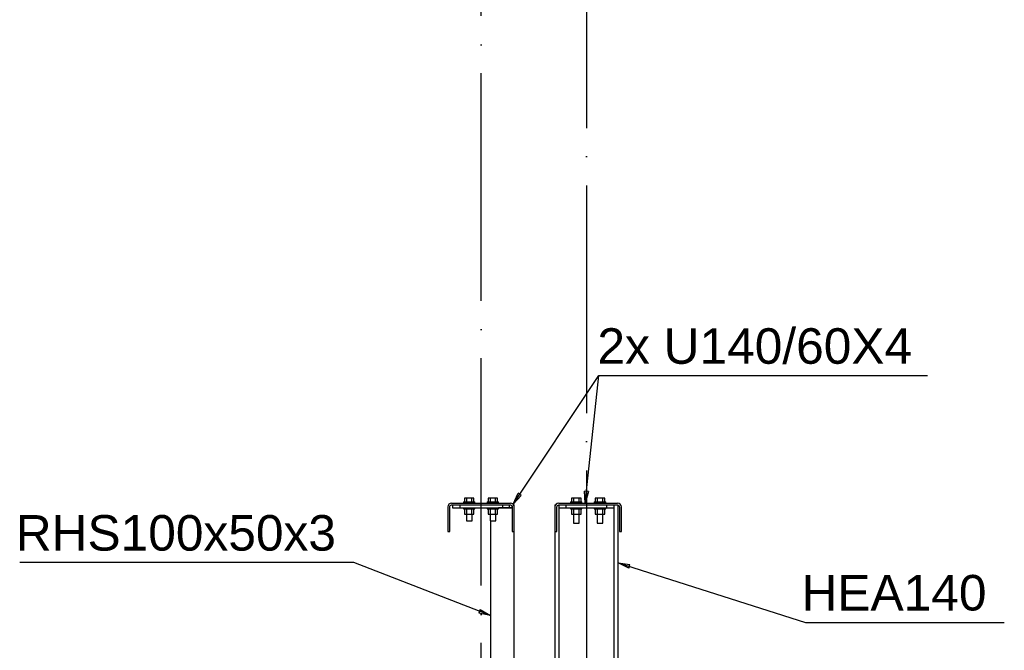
# Model space of a CAD drawing. Header units: millimetres. Extents: x 1814 to 94182, y 11562 to 49454.
# Tile 697 of 746: x 48357 to 48565, y 25502 to 25635. Entities that reach past the tile are written whole.
import ezdxf

# ---------------------------------------------------------------- set-up
doc = ezdxf.new("R2010")
doc.units = ezdxf.units.MM
doc.linetypes.add('ACAD_ISO04W100', pattern=[30, 24, -3, 0, -3])
for name, color, linetype in [('AS_Belki', 145, 'Continuous'), ('AS_Blachy', 30, 'Continuous'), ('AS_Sruby', 9, 'Continuous'), ('osie', 40, 'ACAD_ISO04W100')]:
    doc.layers.add(name, color=color, linetype=linetype)
doc.styles.add('ARIAL', font='arial.ttf')

msp = doc.modelspace()

# ---------------------------------------------------------------- linework, layer by layer
at = {"color": 7}
msp.add_line((48460.882, 25532.871), (48478.972, 25559.99), dxfattribs=at)
at = {"color": 0, "linetype": 'ByBlock', "lineweight": -2}
for p, q in [((48460.882, 25532.871), (48461.923, 25535.182)), ((48462.616, 25534.719), (48460.882, 25532.871)), ((48462.616, 25534.719), (48461.923, 25535.182)), ((48476.098, 25533.105), (48475.949, 25535.635)), ((48476.778, 25535.547), (48475.949, 25535.635)), ((48476.778, 25535.547), (48476.098, 25533.105)), ((48485.273, 25519.335), (48483.016, 25520.489)), ((48483.016, 25520.489), (48485.525, 25520.13)), ((48485.273, 25519.335), (48485.525, 25520.13)), ((48453.936, 25510.664), (48453.635, 25509.887)), ((48456.116, 25509.371), (48453.635, 25509.887)), ((48453.936, 25510.664), (48456.116, 25509.371))]:
    msp.add_line(p, q, dxfattribs=at)
at = {"color": 7}
for points in [[(48476.098, 25533.105), (48478.972, 25559.99), (48548.288, 25559.99)], [(48456.116, 25509.371), (48427.255, 25520.568), (48356.783, 25520.568)], [(48483.016, 25520.489), (48522.579, 25507.936), (48564.514, 25507.936)]]:
    msp.add_lwpolyline(points, dxfattribs=at)
at = {"layer": 'AS_Belki', "linetype": 'Continuous', "ltscale": 0.25}
for p, q in [((48447.916, 25533.105), (48460.316, 25533.105)), ((48447.916, 25532.705), (48460.316, 25532.705)), ((48469.716, 25532.705), (48469.882, 25532.705)), ((48469.716, 25532.705), (48469.716, 25532.305)), ((48470.516, 25533.105), (48482.916, 25533.105)), ((48470.516, 25532.705), (48482.916, 25532.705)), ((48483.016, 25044.705), (48483.016, 25532.664)), ((48447.116, 25532.305), (48447.116, 25527.105)), ((48447.516, 25527.105), (48447.516, 25532.305)), ((48460.716, 25532.105), (48457.816, 25532.105)), ((48460.716, 25532.305), (48460.716, 25527.105)), ((48461.116, 25527.105), (48461.116, 25532.305)), ((48469.716, 25532.305), (48469.716, 25527.105)), ((48470.116, 25527.105), (48470.116, 25532.305)), ((48470.566, 25081.105), (48470.566, 25532.105)), ((48482.166, 25532.105), (48482.166, 25044.705)), ((48483.316, 25532.305), (48483.316, 25527.105)), ((48483.716, 25527.105), (48483.716, 25532.305)), ((48456.116, 25529.355), (48456.116, 25489.208)), ((48447.116, 25527.105), (48447.516, 25527.105)), ((48460.716, 25527.105), (48461.116, 25527.105)), ((48461.116, 25489.108), (48461.116, 25527.105)), ((48469.716, 25527.105), (48470.116, 25527.105)), ((48469.716, 25527.105), (48469.716, 25080.655)), ((48483.316, 25527.105), (48483.716, 25527.105))]:
    msp.add_line(p, q, dxfattribs=at)
for centre, start, end in [((48447.916, 25532.305), 90, 180), ((48460.316, 25532.305), 0, 90), ((48470.516, 25532.305), 90, 180), ((48482.916, 25532.305), 0, 90)]:
    msp.add_arc(centre, 0.8, start, end, dxfattribs=at)
at = {"layer": 'AS_Belki', "linetype": 'Continuous', "ltscale": 0.25, "extrusion": (-2.59853e-16, -1.28585e-47, -1)}
for centre, start, end in [((-48447.916, 25532.305), 0, 90), ((-48460.316, 25532.305), 90, 180), ((-48470.516, 25532.305), 0, 90), ((-48482.916, 25532.305), 90, 180)]:
    msp.add_arc(centre, 0.4, start, end, dxfattribs=at)
at = {"layer": 'AS_Blachy', "linetype": 'Continuous', "ltscale": 0.25}
for p, q in [((48448.117, 25532.705), (48448.117, 25532.106)), ((48449.617, 25532.705), (48449.617, 25532.106)), ((48458.617, 25532.705), (48458.617, 25532.106)), ((48460.117, 25532.106), (48460.117, 25532.705)), ((48460.617, 25532.546), (48460.617, 25532.106)), ((48460.97, 25532.706), (48460.956, 25532.706)), ((48461.117, 25532.706), (48460.97, 25532.706)), ((48461.117, 25532.106), (48461.117, 25532.706)), ((48470.566, 25532.105), (48470.566, 25532.705)), ((48472.066, 25532.105), (48472.066, 25532.705)), ((48480.666, 25532.105), (48480.666, 25532.705)), ((48482.166, 25532.705), (48482.166, 25532.105)), ((48448.117, 25532.106), (48448.231, 25532.106)), ((48448.231, 25532.106), (48448.556, 25532.106)), ((48448.556, 25532.106), (48449.043, 25532.106)), ((48449.043, 25532.106), (48449.617, 25532.106)), ((48449.617, 25532.106), (48458.617, 25532.106)), ((48458.617, 25532.106), (48459.191, 25532.106)), ((48459.191, 25532.106), (48459.677, 25532.106)), ((48459.677, 25532.106), (48460.003, 25532.106)), ((48460.003, 25532.106), (48460.117, 25532.106)), ((48460.117, 25532.106), (48460.263, 25532.106)), ((48460.263, 25532.106), (48460.617, 25532.106)), ((48460.617, 25532.106), (48460.723, 25532.106)), ((48470.566, 25532.105), (48470.681, 25532.105)), ((48470.681, 25532.105), (48471.006, 25532.105)), ((48471.006, 25532.105), (48471.492, 25532.105)), ((48471.492, 25532.105), (48472.066, 25532.105)), ((48472.066, 25532.105), (48480.666, 25532.105)), ((48480.666, 25532.105), (48481.24, 25532.105)), ((48481.24, 25532.105), (48481.727, 25532.105)), ((48481.727, 25532.105), (48482.052, 25532.105)), ((48482.052, 25532.105), (48482.166, 25532.105))]:
    msp.add_line(p, q, dxfattribs=at)
at = {"layer": 'AS_Sruby', "linetype": 'Continuous', "ltscale": 0.25}
for p, q in [((48450.416, 25533.355), (48450.439, 25533.355)), ((48450.416, 25533.355), (48450.416, 25533.105)), ((48450.439, 25533.355), (48450.508, 25533.355)), ((48450.508, 25533.355), (48450.619, 25533.355)), ((48451.116, 25534.105), (48450.615, 25534.105)), ((48450.615, 25534.105), (48450.615, 25533.355)), ((48450.619, 25533.355), (48450.768, 25533.355)), ((48450.768, 25533.355), (48450.95, 25533.355)), ((48450.95, 25533.355), (48451.157, 25533.355)), ((48452.117, 25534.105), (48451.116, 25534.105)), ((48451.116, 25533.355), (48451.116, 25534.105)), ((48451.157, 25533.355), (48451.382, 25533.355)), ((48451.382, 25533.355), (48451.616, 25533.355)), ((48451.616, 25533.355), (48451.85, 25533.355)), ((48451.85, 25533.355), (48452.076, 25533.355)), ((48452.076, 25533.355), (48452.283, 25533.355)), ((48452.618, 25534.105), (48452.117, 25534.105)), ((48452.117, 25534.105), (48452.117, 25533.355)), ((48452.283, 25533.355), (48452.465, 25533.355)), ((48452.465, 25533.355), (48452.614, 25533.355)), ((48452.614, 25533.355), (48452.725, 25533.355)), ((48452.618, 25533.355), (48452.618, 25534.105)), ((48452.725, 25533.355), (48452.793, 25533.355)), ((48452.793, 25533.355), (48452.816, 25533.355)), ((48452.816, 25533.105), (48452.816, 25533.355)), ((48455.416, 25533.355), (48455.439, 25533.355)), ((48455.416, 25533.355), (48455.416, 25533.105)), ((48455.439, 25533.355), (48455.508, 25533.355)), ((48455.508, 25533.355), (48455.619, 25533.355)), ((48456.116, 25534.105), (48455.615, 25534.105)), ((48455.615, 25534.105), (48455.615, 25533.355)), ((48455.619, 25533.355), (48455.768, 25533.355)), ((48455.768, 25533.355), (48455.95, 25533.355)), ((48455.95, 25533.355), (48456.157, 25533.355)), ((48457.117, 25534.105), (48456.116, 25534.105)), ((48456.116, 25533.355), (48456.116, 25534.105)), ((48456.157, 25533.355), (48456.382, 25533.355)), ((48456.382, 25533.355), (48456.616, 25533.355)), ((48456.616, 25533.355), (48456.85, 25533.355)), ((48456.85, 25533.355), (48457.076, 25533.355)), ((48457.076, 25533.355), (48457.283, 25533.355)), ((48457.618, 25534.105), (48457.117, 25534.105)), ((48457.117, 25534.105), (48457.117, 25533.355)), ((48457.283, 25533.355), (48457.465, 25533.355)), ((48457.465, 25533.355), (48457.614, 25533.355)), ((48457.614, 25533.355), (48457.725, 25533.355)), ((48457.618, 25533.355), (48457.618, 25534.105)), ((48457.725, 25533.355), (48457.793, 25533.355)), ((48457.793, 25533.355), (48457.816, 25533.355)), ((48457.816, 25533.105), (48457.816, 25533.355)), ((48473.016, 25533.355), (48473.039, 25533.355)), ((48473.016, 25533.355), (48473.016, 25533.105)), ((48473.039, 25533.355), (48473.108, 25533.355)), ((48473.108, 25533.355), (48473.219, 25533.355)), ((48473.716, 25534.105), (48473.215, 25534.105)), ((48473.215, 25534.105), (48473.215, 25533.355)), ((48473.219, 25533.355), (48473.368, 25533.355)), ((48473.368, 25533.355), (48473.55, 25533.355)), ((48473.55, 25533.355), (48473.757, 25533.355)), ((48474.717, 25534.105), (48473.716, 25534.105)), ((48473.716, 25533.355), (48473.716, 25534.105)), ((48473.757, 25533.355), (48473.982, 25533.355)), ((48473.982, 25533.355), (48474.216, 25533.355)), ((48474.216, 25533.355), (48474.45, 25533.355)), ((48474.45, 25533.355), (48474.676, 25533.355)), ((48474.676, 25533.355), (48474.883, 25533.355)), ((48475.218, 25534.105), (48474.717, 25534.105)), ((48474.717, 25534.105), (48474.717, 25533.355)), ((48474.883, 25533.355), (48475.065, 25533.355)), ((48475.065, 25533.355), (48475.214, 25533.355)), ((48475.214, 25533.355), (48475.325, 25533.355)), ((48475.218, 25533.355), (48475.218, 25534.105)), ((48475.325, 25533.355), (48475.393, 25533.355)), ((48475.393, 25533.355), (48475.416, 25533.355)), ((48475.416, 25533.105), (48475.416, 25533.355)), ((48478.016, 25533.355), (48478.039, 25533.355)), ((48478.016, 25533.355), (48478.016, 25533.105)), ((48478.039, 25533.355), (48478.108, 25533.355)), ((48478.108, 25533.355), (48478.219, 25533.355)), ((48478.716, 25534.105), (48478.215, 25534.105)), ((48478.215, 25534.105), (48478.215, 25533.355)), ((48478.219, 25533.355), (48478.368, 25533.355)), ((48478.368, 25533.355), (48478.55, 25533.355)), ((48478.55, 25533.355), (48478.757, 25533.355)), ((48479.717, 25534.105), (48478.716, 25534.105)), ((48478.716, 25533.355), (48478.716, 25534.105)), ((48478.757, 25533.355), (48478.982, 25533.355)), ((48478.982, 25533.355), (48479.216, 25533.355)), ((48479.216, 25533.355), (48479.45, 25533.355)), ((48479.45, 25533.355), (48479.676, 25533.355)), ((48479.676, 25533.355), (48479.883, 25533.355)), ((48480.218, 25534.105), (48479.717, 25534.105)), ((48479.717, 25534.105), (48479.717, 25533.355)), ((48479.883, 25533.355), (48480.065, 25533.355)), ((48480.065, 25533.355), (48480.214, 25533.355)), ((48480.214, 25533.355), (48480.325, 25533.355)), ((48480.218, 25533.355), (48480.218, 25534.105)), ((48480.325, 25533.355), (48480.393, 25533.355)), ((48480.393, 25533.355), (48480.416, 25533.355)), ((48480.416, 25533.105), (48480.416, 25533.355)), ((48450.416, 25532.106), (48450.416, 25531.856)), ((48450.416, 25531.856), (48450.439, 25531.856)), ((48450.439, 25531.856), (48450.508, 25531.856)), ((48450.508, 25531.856), (48450.619, 25531.856)), ((48450.615, 25531.856), (48450.615, 25530.776)), ((48450.615, 25530.776), (48451.116, 25530.776)), ((48450.619, 25531.856), (48450.768, 25531.856)), ((48450.768, 25531.856), (48450.95, 25531.856)), ((48450.95, 25531.856), (48451.157, 25531.856)), ((48451.016, 25530.776), (48451.016, 25529.355)), ((48451.116, 25530.776), (48451.116, 25531.856)), ((48451.116, 25530.776), (48452.117, 25530.776)), ((48451.157, 25531.856), (48451.382, 25531.856)), ((48451.382, 25531.856), (48451.616, 25531.856)), ((48451.616, 25531.856), (48451.85, 25531.856)), ((48451.85, 25531.856), (48452.076, 25531.856)), ((48452.076, 25531.856), (48452.283, 25531.856)), ((48452.117, 25531.856), (48452.117, 25530.776)), ((48452.117, 25530.776), (48452.618, 25530.776)), ((48452.216, 25529.355), (48452.216, 25530.776)), ((48452.283, 25531.856), (48452.465, 25531.856)), ((48452.465, 25531.856), (48452.614, 25531.856)), ((48452.614, 25531.856), (48452.725, 25531.856)), ((48452.618, 25530.776), (48452.618, 25531.856)), ((48452.725, 25531.856), (48452.793, 25531.856)), ((48452.793, 25531.856), (48452.816, 25531.856)), ((48452.816, 25531.856), (48452.816, 25532.106)), ((48455.416, 25532.106), (48455.416, 25531.856)), ((48455.416, 25531.856), (48455.439, 25531.856)), ((48455.439, 25531.856), (48455.508, 25531.856)), ((48455.508, 25531.856), (48455.619, 25531.856)), ((48455.615, 25531.856), (48455.615, 25530.776)), ((48455.615, 25530.776), (48456.116, 25530.776)), ((48455.619, 25531.856), (48455.768, 25531.856)), ((48455.768, 25531.856), (48455.95, 25531.856)), ((48455.95, 25531.856), (48456.157, 25531.856)), ((48456.016, 25530.776), (48456.016, 25529.355)), ((48456.116, 25530.776), (48456.116, 25531.856)), ((48456.116, 25530.776), (48457.117, 25530.776)), ((48456.157, 25531.856), (48456.382, 25531.856)), ((48456.382, 25531.856), (48456.616, 25531.856)), ((48456.616, 25531.856), (48456.85, 25531.856)), ((48456.85, 25531.856), (48457.076, 25531.856)), ((48457.076, 25531.856), (48457.283, 25531.856)), ((48457.117, 25531.856), (48457.117, 25530.776)), ((48457.117, 25530.776), (48457.618, 25530.776)), ((48457.216, 25529.355), (48457.216, 25530.776)), ((48457.283, 25531.856), (48457.465, 25531.856)), ((48457.465, 25531.856), (48457.614, 25531.856)), ((48457.614, 25531.856), (48457.725, 25531.856)), ((48457.618, 25530.776), (48457.618, 25531.856)), ((48457.725, 25531.856), (48457.793, 25531.856)), ((48457.793, 25531.856), (48457.816, 25531.856)), ((48457.816, 25531.856), (48457.816, 25532.106)), ((48473.016, 25532.105), (48473.016, 25531.855)), ((48473.016, 25531.855), (48473.039, 25531.855)), ((48473.039, 25531.855), (48473.108, 25531.855)), ((48473.108, 25531.855), (48473.219, 25531.855)), ((48473.215, 25531.855), (48473.215, 25530.775)), ((48473.215, 25530.775), (48473.716, 25530.775)), ((48473.219, 25531.855), (48473.368, 25531.855)), ((48473.368, 25531.855), (48473.55, 25531.855)), ((48473.55, 25531.855), (48473.757, 25531.855)), ((48473.616, 25530.775), (48473.616, 25528.855)), ((48473.716, 25530.775), (48473.716, 25531.855)), ((48473.716, 25530.775), (48474.717, 25530.775)), ((48473.757, 25531.855), (48473.982, 25531.855)), ((48473.982, 25531.855), (48474.216, 25531.855)), ((48474.216, 25531.855), (48474.45, 25531.855)), ((48474.45, 25531.855), (48474.676, 25531.855)), ((48474.676, 25531.855), (48474.883, 25531.855)), ((48474.717, 25531.855), (48474.717, 25530.775)), ((48474.717, 25530.775), (48475.218, 25530.775)), ((48474.816, 25528.855), (48474.816, 25530.775)), ((48474.883, 25531.855), (48475.065, 25531.855)), ((48475.065, 25531.855), (48475.214, 25531.855)), ((48475.214, 25531.855), (48475.325, 25531.855)), ((48475.218, 25530.775), (48475.218, 25531.855)), ((48475.325, 25531.855), (48475.393, 25531.855)), ((48475.393, 25531.855), (48475.416, 25531.855)), ((48475.416, 25531.855), (48475.416, 25532.105)), ((48478.016, 25532.105), (48478.016, 25531.855)), ((48478.016, 25531.855), (48478.039, 25531.855)), ((48478.039, 25531.855), (48478.108, 25531.855)), ((48478.108, 25531.855), (48478.219, 25531.855)), ((48478.215, 25531.855), (48478.215, 25530.775)), ((48478.215, 25530.775), (48478.716, 25530.775)), ((48478.219, 25531.855), (48478.368, 25531.855)), ((48478.368, 25531.855), (48478.55, 25531.855)), ((48478.55, 25531.855), (48478.757, 25531.855)), ((48478.616, 25530.775), (48478.616, 25528.855)), ((48478.716, 25530.775), (48478.716, 25531.855)), ((48478.716, 25530.775), (48479.717, 25530.775)), ((48478.757, 25531.855), (48478.982, 25531.855)), ((48478.982, 25531.855), (48479.216, 25531.855)), ((48479.216, 25531.855), (48479.45, 25531.855)), ((48479.45, 25531.855), (48479.676, 25531.855)), ((48479.676, 25531.855), (48479.883, 25531.855)), ((48479.717, 25531.855), (48479.717, 25530.775)), ((48479.717, 25530.775), (48480.218, 25530.775)), ((48479.816, 25528.855), (48479.816, 25530.775)), ((48479.883, 25531.855), (48480.065, 25531.855)), ((48480.065, 25531.855), (48480.214, 25531.855)), ((48480.214, 25531.855), (48480.325, 25531.855)), ((48480.218, 25530.775), (48480.218, 25531.855)), ((48480.325, 25531.855), (48480.393, 25531.855)), ((48480.393, 25531.855), (48480.416, 25531.855)), ((48480.416, 25531.855), (48480.416, 25532.105)), ((48451.016, 25529.355), (48451.062, 25529.355)), ((48451.062, 25529.355), (48451.192, 25529.355)), ((48451.192, 25529.355), (48451.387, 25529.355)), ((48451.387, 25529.355), (48451.616, 25529.355)), ((48451.616, 25529.355), (48451.846, 25529.355)), ((48451.846, 25529.355), (48452.041, 25529.355)), ((48452.041, 25529.355), (48452.171, 25529.355)), ((48452.171, 25529.355), (48452.216, 25529.355)), ((48456.016, 25529.355), (48456.062, 25529.355)), ((48456.062, 25529.355), (48456.192, 25529.355)), ((48456.192, 25529.355), (48456.387, 25529.355)), ((48456.387, 25529.355), (48456.616, 25529.355)), ((48456.616, 25529.355), (48456.846, 25529.355)), ((48456.846, 25529.355), (48457.041, 25529.355)), ((48457.041, 25529.355), (48457.171, 25529.355)), ((48457.171, 25529.355), (48457.216, 25529.355)), ((48473.616, 25528.855), (48473.662, 25528.855)), ((48473.662, 25528.855), (48473.792, 25528.855)), ((48473.792, 25528.855), (48473.987, 25528.855)), ((48473.987, 25528.855), (48474.216, 25528.855)), ((48474.216, 25528.855), (48474.446, 25528.855)), ((48474.446, 25528.855), (48474.641, 25528.855)), ((48474.641, 25528.855), (48474.771, 25528.855)), ((48474.771, 25528.855), (48474.816, 25528.855)), ((48478.616, 25528.855), (48478.662, 25528.855)), ((48478.662, 25528.855), (48478.792, 25528.855)), ((48478.792, 25528.855), (48478.987, 25528.855)), ((48478.987, 25528.855), (48479.216, 25528.855)), ((48479.216, 25528.855), (48479.446, 25528.855)), ((48479.446, 25528.855), (48479.641, 25528.855)), ((48479.641, 25528.855), (48479.771, 25528.855)), ((48479.771, 25528.855), (48479.816, 25528.855))]:
    msp.add_line(p, q, dxfattribs=at)
at = {"layer": 'osie', "ltscale": 2}
msp.add_line((48476.366, 25660.206), (48476.366, 24914.705), dxfattribs=at)
msp.add_lwpolyline([(48454.116, 24914.705), (48454.116, 25642.706), (48431.491, 25665.332)], dxfattribs=at)

# ---------------------------------------------------------------- texts
at = {"color": 7, "style": 'ARIAL'}
for s, p in [('2x U140/60X4 ', (48478.665, 25562.49)), ('RHS100x50x3 ', (48355.959, 25523.068)), ('HEA140 ', (48521.74, 25510.436))]:
    msp.add_text(s, height=7.5, dxfattribs=at).set_placement(p)

doc.saveas('drawing.dxf')
